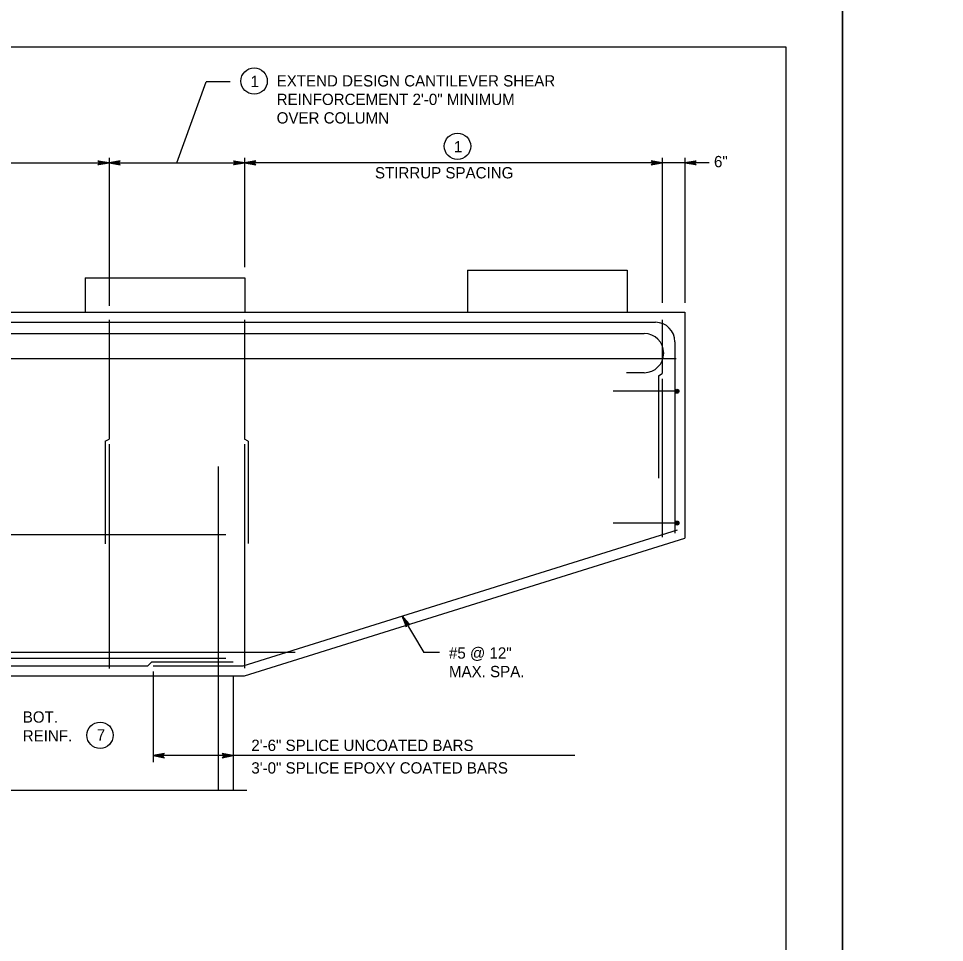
# Model space of a CAD drawing. Extents: x 646165 to 651486, y 296916 to 299292.
# Drawn here: x 649570.7 to 649816.7, y 298445.3 to 298690.8 of the extents above; entities that cross this region are included whole.
import ezdxf

# ---------------------------------------------------------------- set-up
doc = ezdxf.new("R2010")
doc.units = 0
for name, color, linetype in [('2', 7, 'Continuous'), ('51', 7, 'Continuous'), ('52', 7, 'Continuous'), ('53', 7, 'Continuous'), ('54', 7, 'Continuous'), ('PLT-BNDY', 7, 'Continuous')]:
    doc.layers.add(name, color=color, linetype=linetype)

msp = doc.modelspace()

# ---------------------------------------------------------------- linework, layer by layer
at = {"layer": '2'}
for p, q in [((648988.59, 298683.25), (649774.59, 298683.25)), ((649774.59, 298683.25), (649774.59, 298119.25))]:
    msp.add_line(p, q, dxfattribs=at)
at = {"layer": '51'}
for p, q in [((649689.98, 298623.87), (649689.98, 298612.75)), ((649689.98, 298623.87), (649732.38, 298623.87)), ((649732.38, 298623.87), (649732.38, 298612.75)), ((649588.38, 298621.84), (649588.38, 298612.75)), ((649588.38, 298621.84), (649630.78, 298621.84)), ((649630.78, 298621.84), (649630.78, 298612.75)), ((649267.74, 298612.75), (649747.74, 298612.75)), ((649747.74, 298612.75), (649747.74, 298552.75)), ((649747.74, 298612.75), (649747.74, 298552.75)), ((649630.74, 298516.15), (649747.74, 298552.75)), ((649384.74, 298516.15), (649630.74, 298516.15)), ((649627.74, 298516.15), (649627.74, 298485.78))]:
    msp.add_line(p, q, dxfattribs=at)
at = {"layer": '52'}
for p, q in [((649612.74, 298652.42), (649620.58, 298673.95)), ((649626.91, 298673.95), (649620.58, 298673.95)), ((649594.74, 298653.75), (649594.74, 298614.41)), ((649630.74, 298653.75), (649630.74, 298624.73)), ((649741.74, 298653.75), (649741.74, 298615.27)), ((649747.74, 298653.75), (649747.74, 298615.27)), ((649384.74, 298652.42), (649630.74, 298652.42)), ((649754.19, 298652.42), (649630.74, 298652.42)), ((649672.62, 298532.05), (649678.37, 298522.35)), ((649682.56, 298522.35), (649678.37, 298522.35)), ((649606.46, 298517.29), (649606.46, 298493.26)), ((649718.48, 298494.98), (649606.46, 298494.98)), ((649555.75, 298485.78), (649631.35, 298485.78))]:
    msp.add_line(p, q, dxfattribs=at)
for points in [[(649594.74, 298652.42), (649591.76, 298651.87), (649591.87, 298651.95), (649591.99, 298652.02), (649592.05, 298652.12), (649592.11, 298652.22), (649592.12, 298652.32), (649592.14, 298652.42), (649592.12, 298652.52), (649592.11, 298652.62), (649592.05, 298652.72), (649591.99, 298652.82), (649591.87, 298652.9), (649591.76, 298652.98), (649594.74, 298652.42), (649591.87, 298652.9), (649591.99, 298652.82), (649594.74, 298652.42), (649592.05, 298652.72), (649592.11, 298652.62), (649594.74, 298652.42), (649592.12, 298652.52), (649592.14, 298652.42), (649594.74, 298652.42), (649592.12, 298652.32), (649592.11, 298652.22), (649594.74, 298652.42), (649592.05, 298652.12), (649591.99, 298652.02), (649594.74, 298652.42), (649591.87, 298651.95)], [(649594.74, 298652.42), (649597.72, 298651.87), (649597.61, 298651.95), (649597.49, 298652.02), (649597.44, 298652.12), (649597.38, 298652.22), (649597.36, 298652.32), (649597.34, 298652.42), (649597.36, 298652.52), (649597.38, 298652.62), (649597.44, 298652.72), (649597.49, 298652.82), (649597.61, 298652.9), (649597.72, 298652.98), (649594.74, 298652.42), (649597.61, 298652.9), (649597.49, 298652.82), (649594.74, 298652.42), (649597.44, 298652.72), (649597.38, 298652.62), (649594.74, 298652.42), (649597.36, 298652.52), (649597.34, 298652.42), (649594.74, 298652.42), (649597.36, 298652.32), (649597.38, 298652.22), (649594.74, 298652.42), (649597.44, 298652.12), (649597.49, 298652.02), (649594.74, 298652.42), (649597.61, 298651.95)], [(649630.74, 298652.42), (649627.76, 298651.87), (649627.87, 298651.95), (649627.99, 298652.02), (649628.05, 298652.12), (649628.11, 298652.22), (649628.12, 298652.32), (649628.14, 298652.42), (649628.12, 298652.52), (649628.11, 298652.62), (649628.05, 298652.72), (649627.99, 298652.82), (649627.87, 298652.9), (649627.76, 298652.98), (649630.74, 298652.42), (649627.87, 298652.9), (649627.99, 298652.82), (649630.74, 298652.42), (649628.05, 298652.72), (649628.11, 298652.62), (649630.74, 298652.42), (649628.12, 298652.52), (649628.14, 298652.42), (649630.74, 298652.42), (649628.12, 298652.32), (649628.11, 298652.22), (649630.74, 298652.42), (649628.05, 298652.12), (649627.99, 298652.02), (649630.74, 298652.42), (649627.87, 298651.95)], [(649630.74, 298652.42), (649633.72, 298651.87), (649633.61, 298651.95), (649633.49, 298652.02), (649633.44, 298652.12), (649633.38, 298652.22), (649633.36, 298652.32), (649633.34, 298652.42), (649633.36, 298652.52), (649633.38, 298652.62), (649633.44, 298652.72), (649633.49, 298652.82), (649633.61, 298652.9), (649633.72, 298652.98), (649630.74, 298652.42), (649633.61, 298652.9), (649633.49, 298652.82), (649630.74, 298652.42), (649633.44, 298652.72), (649633.38, 298652.62), (649630.74, 298652.42), (649633.36, 298652.52), (649633.34, 298652.42), (649630.74, 298652.42), (649633.36, 298652.32), (649633.38, 298652.22), (649630.74, 298652.42), (649633.44, 298652.12), (649633.49, 298652.02), (649630.74, 298652.42), (649633.61, 298651.95)], [(649741.74, 298652.42), (649738.76, 298652.98), (649738.87, 298652.9), (649738.99, 298652.82), (649739.05, 298652.72), (649739.11, 298652.62), (649739.12, 298652.52), (649739.14, 298652.42), (649739.12, 298652.32), (649739.11, 298652.22), (649739.05, 298652.12), (649738.99, 298652.02), (649738.87, 298651.95), (649738.76, 298651.87), (649741.74, 298652.42), (649738.87, 298651.95), (649738.99, 298652.02), (649741.74, 298652.42), (649739.05, 298652.12), (649739.11, 298652.22), (649741.74, 298652.42), (649739.12, 298652.32), (649739.14, 298652.42), (649741.74, 298652.42), (649739.12, 298652.52), (649739.11, 298652.62), (649741.74, 298652.42), (649739.05, 298652.72), (649738.99, 298652.82), (649741.74, 298652.42), (649738.87, 298652.9)], [(649747.74, 298652.42), (649750.72, 298652.98), (649750.61, 298652.9), (649750.49, 298652.82), (649750.44, 298652.72), (649750.38, 298652.62), (649750.36, 298652.52), (649750.34, 298652.42), (649750.36, 298652.32), (649750.38, 298652.22), (649750.44, 298652.12), (649750.49, 298652.02), (649750.61, 298651.95), (649750.72, 298651.87), (649747.74, 298652.42), (649750.61, 298651.95), (649750.49, 298652.02), (649747.74, 298652.42), (649750.44, 298652.12), (649750.38, 298652.22), (649747.74, 298652.42), (649750.36, 298652.32), (649750.34, 298652.42), (649747.74, 298652.42), (649750.36, 298652.52), (649750.38, 298652.62), (649747.74, 298652.42), (649750.44, 298652.72), (649750.49, 298652.82), (649747.74, 298652.42), (649750.61, 298652.9)], [(649672.62, 298532.05), (649673.66, 298529.2), (649673.67, 298529.34), (649673.68, 298529.48), (649673.73, 298529.58), (649673.79, 298529.69), (649673.87, 298529.75), (649673.94, 298529.82), (649674.04, 298529.85), (649674.13, 298529.89), (649674.25, 298529.89), (649674.37, 298529.89), (649674.49, 298529.83), (649674.62, 298529.77), (649672.62, 298532.05), (649674.49, 298529.83), (649674.37, 298529.89), (649672.62, 298532.05), (649674.25, 298529.89), (649674.13, 298529.89), (649672.62, 298532.05), (649674.04, 298529.85), (649673.94, 298529.82), (649672.62, 298532.05), (649673.87, 298529.75), (649673.79, 298529.69), (649672.62, 298532.05), (649673.73, 298529.58), (649673.68, 298529.48), (649672.62, 298532.05), (649673.67, 298529.34)], [(649606.46, 298494.98), (649609.44, 298494.42), (649609.33, 298494.5), (649609.21, 298494.58), (649609.16, 298494.68), (649609.1, 298494.78), (649609.08, 298494.88), (649609.06, 298494.98), (649609.08, 298495.08), (649609.1, 298495.18), (649609.16, 298495.28), (649609.21, 298495.38), (649609.33, 298495.46), (649609.44, 298495.53), (649606.46, 298494.98), (649609.33, 298495.46), (649609.21, 298495.38), (649606.46, 298494.98), (649609.16, 298495.28), (649609.1, 298495.18), (649606.46, 298494.98), (649609.08, 298495.08), (649609.06, 298494.98), (649606.46, 298494.98), (649609.08, 298494.88), (649609.1, 298494.78), (649606.46, 298494.98), (649609.16, 298494.68), (649609.21, 298494.58), (649606.46, 298494.98), (649609.33, 298494.5)], [(649627.74, 298494.98), (649624.76, 298495.53), (649624.87, 298495.46), (649624.99, 298495.38), (649625.05, 298495.28), (649625.11, 298495.18), (649625.12, 298495.08), (649625.14, 298494.98), (649625.12, 298494.88), (649625.11, 298494.78), (649625.05, 298494.68), (649624.99, 298494.58), (649624.87, 298494.5), (649624.76, 298494.42), (649627.74, 298494.98), (649624.87, 298494.5), (649624.99, 298494.58), (649627.74, 298494.98), (649625.05, 298494.68), (649625.11, 298494.78), (649627.74, 298494.98), (649625.12, 298494.88), (649625.14, 298494.98), (649627.74, 298494.98), (649625.12, 298495.08), (649625.11, 298495.18), (649627.74, 298494.98), (649625.05, 298495.28), (649624.99, 298495.38), (649627.74, 298494.98), (649624.87, 298495.46)]]:
    msp.add_lwpolyline(points, dxfattribs=at)
for centre in [(649633.28, 298674.14), (649687.32, 298656.81), (649592.34, 298500.37)]:
    msp.add_circle(centre, 3.5, dxfattribs=at)
at = {"layer": '54'}
for p, q in [((649275.58, 298610.07), (649739.9, 298610.07)), ((649594.74, 298610.75), (649594.74, 298579.02)), ((649630.74, 298610.75), (649630.74, 298579.05)), ((649741.74, 298610.75), (649741.74, 298596.43)), ((649741.74, 298610.75), (649741.74, 298596.43)), ((649278.58, 298607.07), (649736.9, 298607.07)), ((649745.1, 298604.87), (649745.1, 298554.02)), ((649270.06, 298600.45), (649745.42, 298600.45)), ((649736.9, 298596.67), (649732.26, 298596.67)), ((649740.74, 298595.85), (649741.74, 298596.43)), ((649740.74, 298595.85), (649740.74, 298568.65)), ((649741.74, 298595.05), (649741.74, 298552.96)), ((649745.63, 298591.76), (649728.67, 298591.76)), ((649593.74, 298578.45), (649594.74, 298579.02)), ((649593.74, 298578.45), (649593.74, 298551.25)), ((649594.74, 298577.65), (649594.74, 298518.15)), ((649631.74, 298578.48), (649630.74, 298579.05)), ((649630.74, 298577.68), (649630.74, 298518.21)), ((649631.74, 298578.48), (649631.74, 298551.28)), ((649623.74, 298571.78), (649623.74, 298485.78)), ((649630.33, 298518.83), (649745.74, 298554.93)), ((649745.63, 298556.75), (649728.67, 298556.75)), ((649389.74, 298553.74), (649625.74, 298553.74)), ((649371.3, 298522.45), (649644.18, 298522.45)), ((649389.74, 298520.83), (649625.74, 298520.83)), ((649410.46, 298518.83), (649605.02, 298518.83)), ((649606.02, 298519.83), (649605.02, 298518.83)), ((649627.74, 298519.83), (649606.02, 298519.83)), ((649606.46, 298518.83), (649630.33, 298518.83))]:
    msp.add_line(p, q, dxfattribs=at)
for centre, radius in [((649745.63, 298591.76), 0.533), ((649745.63, 298591.76), 0.4), ((649745.63, 298591.76), 0.267), ((649745.63, 298591.76), 0.133), ((649745.63, 298556.75), 0.533), ((649745.63, 298556.75), 0.4), ((649745.63, 298556.75), 0.267), ((649745.63, 298556.75), 0.133)]:
    msp.add_circle(centre, radius, dxfattribs=at)
for centre, start in [((649739.9, 298604.87), 0), ((649736.9, 298601.87), 270)]:
    msp.add_arc(centre, 5.2, start, 90, dxfattribs=at)
at = {"layer": 'PLT-BNDY'}
for points in [[(648948.59, 298698.25), (649789.59, 298698.25), (649789.59, 298104.25), (648948.59, 298104.25)], [(649789.59, 298698.25), (650630.59, 298698.25), (650630.59, 298104.25), (649789.59, 298104.25)]]:
    msp.add_lwpolyline(points, close=True, dxfattribs=at)

# ---------------------------------------------------------------- texts
at = {"layer": '53'}
for s, p in [('1', (649632.33, 298672.54)), ('EXTEND DESIGN CANTILEVER SHEAR', (649639.27, 298672.7)), ('REINFORCEMENT 2\'-0" MINIMUM', (649639.27, 298667.78)), ('OVER COLUMN', (649639.27, 298662.86)), ('1', (649686.37, 298655.2)), ('6"', (649755.47, 298651.25)), ('STIRRUP SPACING', (649665.39, 298648.28)), ('#5 @ 12"', (649685.05, 298520.72)), ('MAX. SPA.', (649685.05, 298515.8)), ('BOT.', (649571.81, 298503.72)), ('REINF.', (649571.81, 298498.72)), ('7', (649591.47, 298498.97)), ('2\'-6" SPLICE UNCOATED BARS', (649632.54, 298496.2)), ('3\'-0" SPLICE EPOXY COATED BARS', (649632.54, 298490.2))]:
    msp.add_text(s, height=3, dxfattribs=at).set_placement(p)

doc.saveas('drawing.dxf')
